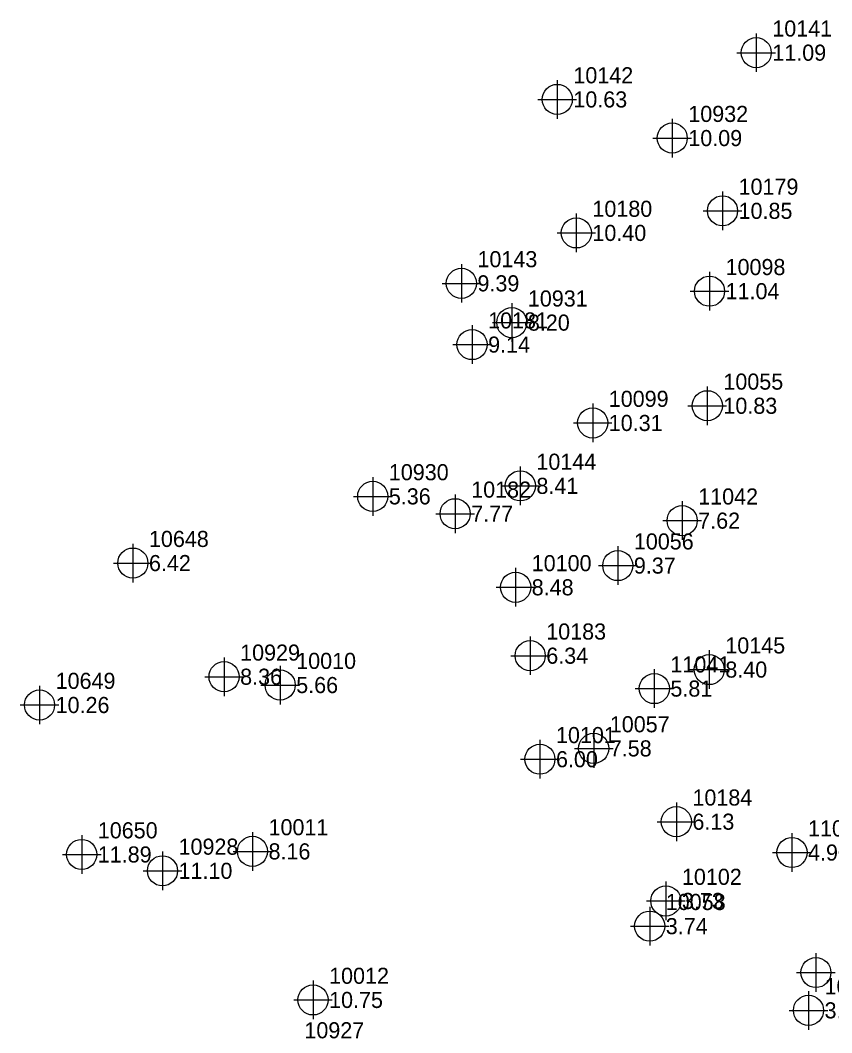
# Model space of a CAD drawing. Extents: x 2062781 to 2066835, y 358981 to 366501.
# Drawn here: x 2063532.5 to 2063658.6, y 362568.2 to 362725.5 of the extents above; entities that cross this region are included whole.
import ezdxf

# ---------------------------------------------------------------- set-up
doc = ezdxf.new("R2010")
doc.units = 0
for name, color, linetype in [('COGO Default Point Elevation', 7, 'Continuous'), ('COGO Default Point Number', 7, 'Continuous'), ('Exist DTM Regular Point Underwater CELL', 7, 'Continuous')]:
    doc.layers.add(name, color=color, linetype=linetype)

msp = doc.modelspace()

# ---------------------------------------------------------------- linework, layer by layer
at = {"layer": 'Exist DTM Regular Point Underwater CELL'}
for points in [[(2063646.88, 362723.43), (2063646.88, 362720.43)], [(2063643.88, 362720.43), (2063646.88, 362720.43)], [(2063646.88, 362720.43), (2063649.88, 362720.43)], [(2063646.88, 362720.43), (2063646.88, 362717.43)], [(2063615.97, 362716.17), (2063615.97, 362713.17)], [(2063612.97, 362713.17), (2063615.97, 362713.17)], [(2063615.97, 362713.17), (2063618.97, 362713.17)], [(2063615.97, 362713.17), (2063615.97, 362710.17)], [(2063633.83, 362710.17), (2063633.83, 362707.17)], [(2063630.83, 362707.17), (2063633.83, 362707.17)], [(2063633.83, 362707.17), (2063636.83, 362707.17)], [(2063633.83, 362707.17), (2063633.83, 362704.17)], [(2063641.64, 362698.87), (2063641.64, 362695.87)], [(2063618.93, 362695.44), (2063618.93, 362692.44)], [(2063638.64, 362695.87), (2063641.64, 362695.87)], [(2063641.64, 362695.87), (2063644.64, 362695.87)], [(2063641.64, 362695.87), (2063641.64, 362692.87)], [(2063615.93, 362692.44), (2063618.93, 362692.44)], [(2063618.93, 362692.44), (2063621.93, 362692.44)], [(2063618.93, 362692.44), (2063618.93, 362689.44)], [(2063601.07, 362687.61), (2063601.07, 362684.61)], [(2063639.62, 362686.39), (2063639.62, 362683.39)], [(2063598.07, 362684.61), (2063601.07, 362684.61)], [(2063601.07, 362684.61), (2063604.07, 362684.61)], [(2063601.07, 362684.61), (2063601.07, 362681.61)], [(2063636.62, 362683.39), (2063639.62, 362683.39)], [(2063639.62, 362683.39), (2063642.62, 362683.39)], [(2063639.62, 362683.39), (2063639.62, 362680.39)], [(2063608.9, 362681.51), (2063608.9, 362678.51)], [(2063602.73, 362678.1), (2063602.73, 362675.1)], [(2063605.9, 362678.51), (2063608.9, 362678.51)], [(2063608.9, 362678.51), (2063611.9, 362678.51)], [(2063608.9, 362678.51), (2063608.9, 362675.51)], [(2063599.73, 362675.1), (2063602.73, 362675.1)], [(2063602.73, 362675.1), (2063605.73, 362675.1)], [(2063602.73, 362675.1), (2063602.73, 362672.1)], [(2063639.28, 362668.6), (2063639.28, 362665.6)], [(2063621.47, 362665.93), (2063621.47, 362662.93)], [(2063636.28, 362665.6), (2063639.28, 362665.6)], [(2063639.28, 362665.6), (2063642.28, 362665.6)], [(2063639.28, 362665.6), (2063639.28, 362662.6)], [(2063618.47, 362662.93), (2063621.47, 362662.93)], [(2063621.47, 362662.93), (2063624.47, 362662.93)], [(2063621.47, 362662.93), (2063621.47, 362659.93)], [(2063610.23, 362656.16), (2063610.23, 362653.16)], [(2063587.3, 362654.53), (2063587.3, 362651.53)], [(2063607.23, 362653.16), (2063610.23, 362653.16)], [(2063610.23, 362653.16), (2063613.23, 362653.16)], [(2063610.23, 362653.16), (2063610.23, 362650.16)], [(2063584.3, 362651.53), (2063587.3, 362651.53)], [(2063587.3, 362651.53), (2063590.3, 362651.53)], [(2063587.3, 362651.53), (2063587.3, 362648.53)], [(2063600.1, 362651.83), (2063600.1, 362648.83)], [(2063635.37, 362650.76), (2063635.37, 362647.76)], [(2063597.1, 362648.83), (2063600.1, 362648.83)], [(2063600.1, 362648.83), (2063603.1, 362648.83)], [(2063600.1, 362648.83), (2063600.1, 362645.83)], [(2063632.37, 362647.76), (2063635.37, 362647.76)], [(2063635.37, 362647.76), (2063638.37, 362647.76)], [(2063635.37, 362647.76), (2063635.37, 362644.76)], [(2063550.03, 362644.17), (2063550.03, 362641.17)], [(2063625.37, 362643.78), (2063625.37, 362640.78)], [(2063547.03, 362641.17), (2063550.03, 362641.17)], [(2063550.03, 362641.17), (2063553.03, 362641.17)], [(2063550.03, 362641.17), (2063550.03, 362638.17)], [(2063609.5, 362640.41), (2063609.5, 362637.41)], [(2063622.37, 362640.78), (2063625.37, 362640.78)], [(2063625.37, 362640.78), (2063628.37, 362640.78)], [(2063625.37, 362640.78), (2063625.37, 362637.78)], [(2063606.5, 362637.41), (2063609.5, 362637.41)], [(2063609.5, 362637.41), (2063612.5, 362637.41)], [(2063609.5, 362637.41), (2063609.5, 362634.41)], [(2063611.76, 362629.79), (2063611.76, 362626.79)], [(2063639.58, 362627.63), (2063639.58, 362624.63)], [(2063564.2, 362626.52), (2063564.2, 362623.52)], [(2063608.76, 362626.79), (2063611.76, 362626.79)], [(2063611.76, 362626.79), (2063614.76, 362626.79)], [(2063611.76, 362626.79), (2063611.76, 362623.79)], [(2063572.91, 362625.23), (2063572.91, 362622.23)], [(2063631.05, 362624.68), (2063631.05, 362621.68)], [(2063636.58, 362624.63), (2063639.58, 362624.63)], [(2063639.58, 362624.63), (2063642.58, 362624.63)], [(2063639.58, 362624.63), (2063639.58, 362621.63)], [(2063561.2, 362623.52), (2063564.2, 362623.52)], [(2063564.2, 362623.52), (2063567.2, 362623.52)], [(2063564.2, 362623.52), (2063564.2, 362620.52)], [(2063535.53, 362622.13), (2063535.53, 362619.13)], [(2063569.91, 362622.23), (2063572.91, 362622.23)], [(2063572.91, 362622.23), (2063575.91, 362622.23)], [(2063572.91, 362622.23), (2063572.91, 362619.23)], [(2063628.05, 362621.68), (2063631.05, 362621.68)], [(2063631.05, 362621.68), (2063634.05, 362621.68)], [(2063631.05, 362621.68), (2063631.05, 362618.68)], [(2063532.53, 362619.13), (2063535.53, 362619.13)], [(2063535.53, 362619.13), (2063538.53, 362619.13)], [(2063535.53, 362619.13), (2063535.53, 362616.13)], [(2063621.63, 362615.39), (2063621.63, 362612.39)], [(2063613.27, 362613.71), (2063613.27, 362610.71)], [(2063618.63, 362612.39), (2063621.63, 362612.39)], [(2063621.63, 362612.39), (2063624.63, 362612.39)], [(2063621.63, 362612.39), (2063621.63, 362609.39)], [(2063610.27, 362610.71), (2063613.27, 362610.71)], [(2063613.27, 362610.71), (2063616.27, 362610.71)], [(2063613.27, 362610.71), (2063613.27, 362607.71)], [(2063634.47, 362604.01), (2063634.47, 362601.01)], [(2063631.47, 362601.01), (2063634.47, 362601.01)], [(2063634.47, 362601.01), (2063637.47, 362601.01)], [(2063634.47, 362601.01), (2063634.47, 362598.01)], [(2063568.61, 362599.4), (2063568.61, 362596.4)], [(2063542.08, 362598.92), (2063542.08, 362595.92)], [(2063652.43, 362599.22), (2063652.43, 362596.22)], [(2063554.63, 362596.38), (2063554.63, 362593.38)], [(2063565.61, 362596.4), (2063568.61, 362596.4)], [(2063568.61, 362596.4), (2063571.61, 362596.4)], [(2063568.61, 362596.4), (2063568.61, 362593.4)], [(2063649.43, 362596.22), (2063652.43, 362596.22)], [(2063652.43, 362596.22), (2063655.43, 362596.22)], [(2063652.43, 362596.22), (2063652.43, 362593.22)], [(2063539.08, 362595.92), (2063542.08, 362595.92)], [(2063542.08, 362595.92), (2063545.08, 362595.92)], [(2063542.08, 362595.92), (2063542.08, 362592.92)], [(2063551.63, 362593.38), (2063554.63, 362593.38)], [(2063554.63, 362593.38), (2063557.63, 362593.38)], [(2063554.63, 362593.38), (2063554.63, 362590.38)], [(2063632.84, 362591.7), (2063632.84, 362588.7)], [(2063629.84, 362588.7), (2063632.84, 362588.7)], [(2063632.84, 362588.7), (2063635.84, 362588.7)], [(2063632.84, 362588.7), (2063632.84, 362585.7)], [(2063630.33, 362587.79), (2063630.33, 362584.79)], [(2063627.33, 362584.79), (2063630.33, 362584.79)], [(2063630.33, 362584.79), (2063633.33, 362584.79)], [(2063630.33, 362584.79), (2063630.33, 362581.79)], [(2063656.15, 362580.58), (2063656.15, 362577.58)], [(2063653.15, 362577.58), (2063656.15, 362577.58)], [(2063656.15, 362577.58), (2063659.15, 362577.58)], [(2063656.15, 362577.58), (2063656.15, 362574.58)], [(2063578.02, 362576.33), (2063578.02, 362573.33)], [(2063655, 362574.71), (2063655, 362571.71)], [(2063575.02, 362573.33), (2063578.02, 362573.33)], [(2063578.02, 362573.33), (2063581.02, 362573.33)], [(2063578.02, 362573.33), (2063578.02, 362570.33)], [(2063652, 362571.71), (2063655, 362571.71)], [(2063655, 362571.71), (2063658, 362571.71)], [(2063655, 362571.71), (2063655, 362568.71)]]:
    msp.add_lwpolyline(points, dxfattribs=at)
for centre in [(2063646.88, 362720.43), (2063615.97, 362713.17), (2063633.83, 362707.17), (2063641.64, 362695.87), (2063618.93, 362692.44), (2063601.07, 362684.61), (2063639.62, 362683.39), (2063608.9, 362678.51), (2063602.73, 362675.1), (2063639.28, 362665.6), (2063621.47, 362662.93), (2063610.23, 362653.16), (2063587.3, 362651.53), (2063600.1, 362648.83), (2063635.37, 362647.76), (2063550.03, 362641.17), (2063625.37, 362640.78), (2063609.5, 362637.41), (2063611.76, 362626.79), (2063639.58, 362624.63), (2063564.2, 362623.52), (2063572.91, 362622.23), (2063631.05, 362621.68), (2063535.53, 362619.13), (2063621.63, 362612.39), (2063613.27, 362610.71), (2063634.47, 362601.01), (2063542.08, 362595.92), (2063568.61, 362596.4), (2063652.43, 362596.22), (2063554.63, 362593.38), (2063632.84, 362588.7), (2063630.33, 362584.79), (2063656.15, 362577.58), (2063578.02, 362573.33), (2063655, 362571.71)]:
    msp.add_circle(centre, 2.34, dxfattribs=at)

# ---------------------------------------------------------------- texts
at = {"layer": 'COGO Default Point Elevation'}
for s, p in [('11.09', (2063649.38, 362719.18)), ('10.63', (2063618.47, 362711.92)), ('10.09', (2063636.33, 362705.92)), ('10.85', (2063644.14, 362694.62)), ('10.40', (2063621.43, 362691.19)), ('9.39', (2063603.57, 362683.36)), ('11.04', (2063642.12, 362682.14)), ('8.20', (2063611.4, 362677.26)), ('9.14', (2063605.23, 362673.85)), ('10.83', (2063641.78, 362664.35)), ('10.31', (2063623.97, 362661.68)), ('8.41', (2063612.73, 362651.91)), ('5.36', (2063589.8, 362650.28)), ('7.77', (2063602.6, 362647.58)), ('7.62', (2063637.87, 362646.51)), ('6.42', (2063552.53, 362639.92)), ('9.37', (2063627.87, 362639.53)), ('8.48', (2063612, 362636.16)), ('6.34', (2063614.26, 362625.54)), ('8.36', (2063566.7, 362622.27)), ('8.40', (2063642.08, 362623.38)), ('5.66', (2063575.41, 362620.98)), ('5.81', (2063633.55, 362620.43)), ('10.26', (2063538.03, 362617.88)), ('7.58', (2063624.13, 362611.14)), ('6.00', (2063615.77, 362609.46)), ('6.13', (2063636.97, 362599.76)), ('11.89', (2063544.58, 362594.67)), ('8.16', (2063571.11, 362595.15)), ('4.90', (2063654.93, 362594.97)), ('11.10', (2063557.13, 362592.13)), ('3.73', (2063635.34, 362587.45)), ('3.74', (2063632.83, 362583.54)), ('10.75', (2063580.52, 362572.08)), ('3.75', (2063657.5, 362570.46))]:
    msp.add_text(s, height=2.5, dxfattribs=at).set_placement(p)
at = {"layer": 'COGO Default Point Number'}
for s, p in [('10141', (2063649.38, 362722.93)), ('10142', (2063618.47, 362715.67)), ('10932', (2063636.33, 362709.67)), ('10179', (2063644.14, 362698.37)), ('10180', (2063621.43, 362694.94)), ('10143', (2063603.57, 362687.11)), ('10098', (2063642.12, 362685.89)), ('10931', (2063611.4, 362681.01)), ('10181', (2063605.23, 362677.6)), ('10055', (2063641.78, 362668.1)), ('10099', (2063623.97, 362665.43)), ('10144', (2063612.73, 362655.66)), ('10930', (2063589.8, 362654.03)), ('10182', (2063602.6, 362651.33)), ('11042', (2063637.87, 362650.26)), ('10648', (2063552.53, 362643.67)), ('10056', (2063627.87, 362643.28)), ('10100', (2063612, 362639.91)), ('10183', (2063614.26, 362629.29)), ('10145', (2063642.08, 362627.13)), ('10929', (2063566.7, 362626.02)), ('10010', (2063575.41, 362624.73)), ('11041', (2063633.55, 362624.18)), ('10649', (2063538.03, 362621.63)), ('10057', (2063624.13, 362614.89)), ('10101', (2063615.77, 362613.21)), ('10184', (2063636.97, 362603.51)), ('10650', (2063544.58, 362598.42)), ('10011', (2063571.11, 362598.9)), ('11040', (2063654.93, 362598.72)), ('10928', (2063557.13, 362595.88)), ('10102', (2063635.34, 362591.2)), ('10058', (2063632.83, 362587.29)), ('10012', (2063580.52, 362575.83)), ('10103', (2063657.5, 362574.21)), ('10927', (2063576.68, 362567.37))]:
    msp.add_text(s, height=2.5, dxfattribs=at).set_placement(p)

doc.saveas('drawing.dxf')
